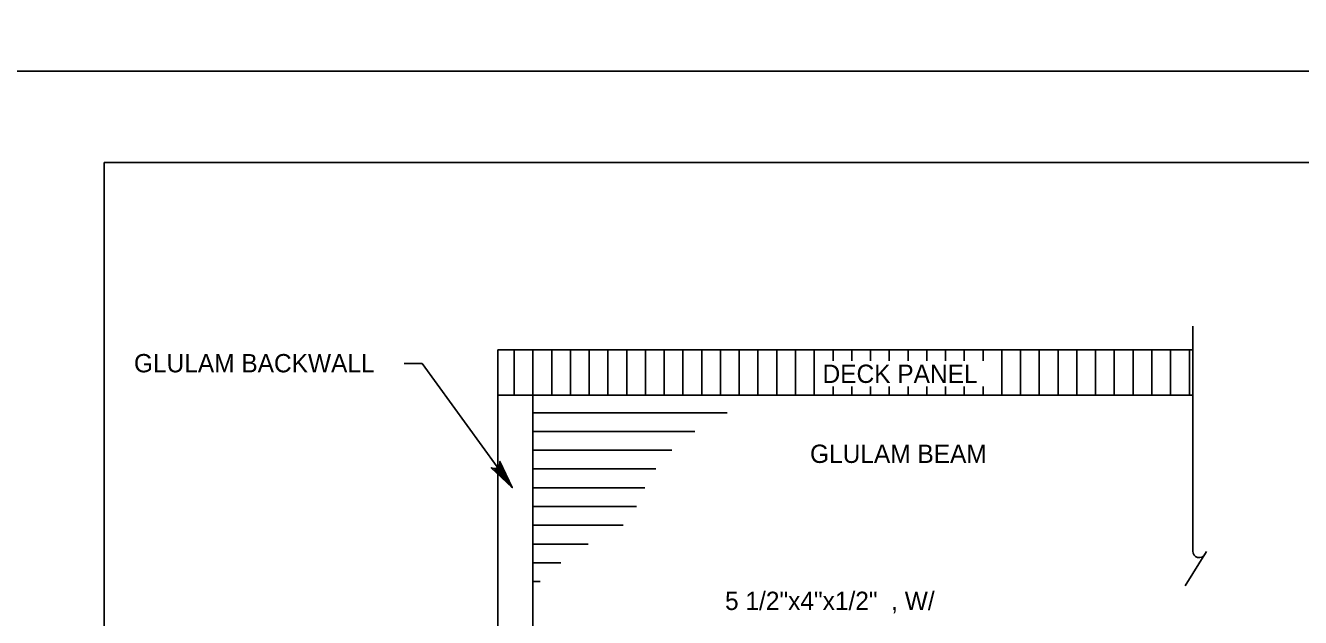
# Model space of a CAD drawing. Extents: x 638263 to 640391, y 293683 to 298655.
# Drawn here: x 639303.6 to 639512.7, y 297751.9 to 297849 of the extents above; entities that cross this region are included whole.
import ezdxf

# ---------------------------------------------------------------- set-up
doc = ezdxf.new("R2010")
doc.units = 0
for name, color, linetype in [('2', 7, 'Continuous'), ('3', 7, 'Continuous'), ('4', 7, 'Continuous'), ('5', 7, 'Continuous'), ('7', 7, 'Continuous'), ('PLT-BNDY', 7, 'Continuous')]:
    doc.layers.add(name, color=color, linetype=linetype)

msp = doc.modelspace()

# ---------------------------------------------------------------- linework, layer by layer
at = {"layer": '2'}
for p, q in [((639316.46, 297262.46), (639316.46, 297826.46)), ((639316.46, 297826.46), (640102.46, 297826.46))]:
    msp.add_line(p, q, dxfattribs=at)
at = {"layer": '3'}
for p, q in [((639368.63, 297793.53), (639365.68, 297793.53)), ((639383.39, 297773.17), (639368.63, 297793.53))]:
    msp.add_line(p, q, dxfattribs=at)
msp.add_lwpolyline([(639383.39, 297773.17), (639379.95, 297776.43), (639380.36, 297776.29), (639380.72, 297776.32), (639381, 297776.46), (639381.22, 297776.69), (639381.37, 297777.02), (639381.36, 297777.46), (639383.39, 297773.17), (639381.37, 297777.02), (639381.22, 297776.69), (639383.39, 297773.17), (639381, 297776.46), (639380.72, 297776.32), (639383.39, 297773.17), (639380.36, 297776.29)], dxfattribs=at)
at = {"layer": '5'}
for p, q in [((639494.98, 297799.65), (639494.98, 297762.74)), ((639381.02, 297718.33), (639381.02, 297795.75)), ((639386.78, 297795.75), (639381.02, 297795.75)), ((639383.71, 297795.75), (639383.71, 297788.32)), ((639386.78, 297718.33), (639386.78, 297795.75)), ((639386.78, 297795.75), (639386.78, 297788.32)), ((639386.78, 297795.75), (639494.98, 297795.75)), ((639389.86, 297795.75), (639389.86, 297788.32)), ((639392.94, 297795.75), (639392.94, 297788.32)), ((639396.01, 297795.75), (639396.01, 297788.32)), ((639399.09, 297795.75), (639399.09, 297788.32)), ((639402.16, 297795.75), (639402.16, 297788.32)), ((639405.24, 297795.75), (639405.24, 297788.32)), ((639408.31, 297795.75), (639408.31, 297788.32)), ((639411.39, 297795.75), (639411.39, 297788.32)), ((639414.47, 297795.75), (639414.47, 297788.32)), ((639417.54, 297795.75), (639417.54, 297788.32)), ((639420.62, 297795.75), (639420.62, 297788.32)), ((639423.69, 297795.75), (639423.69, 297788.32)), ((639426.77, 297795.75), (639426.77, 297788.32)), ((639429.85, 297795.75), (639429.85, 297788.32)), ((639432.92, 297795.75), (639432.92, 297788.32)), ((639436, 297795.75), (639436, 297793.93)), ((639439.07, 297795.75), (639439.07, 297793.93)), ((639442.15, 297795.75), (639442.15, 297793.93)), ((639445.22, 297795.75), (639445.22, 297793.93)), ((639448.3, 297795.75), (639448.3, 297793.93)), ((639451.37, 297795.75), (639451.37, 297793.93)), ((639454.45, 297795.75), (639454.45, 297793.93)), ((639457.53, 297795.75), (639457.53, 297793.93)), ((639460.6, 297795.75), (639460.6, 297793.93)), ((639463.68, 297795.75), (639463.68, 297788.32)), ((639466.75, 297795.75), (639466.75, 297788.32)), ((639469.83, 297795.75), (639469.83, 297788.32)), ((639472.91, 297795.75), (639472.91, 297788.32)), ((639475.98, 297795.75), (639475.98, 297788.32)), ((639479.06, 297795.75), (639479.06, 297788.32)), ((639482.13, 297795.75), (639482.13, 297788.32)), ((639485.21, 297795.75), (639485.21, 297788.32)), ((639488.29, 297795.75), (639488.29, 297788.32)), ((639491.36, 297795.75), (639491.36, 297788.32)), ((639494.44, 297795.75), (639494.44, 297788.32)), ((639436, 297789.72), (639436, 297788.32)), ((639439.07, 297789.72), (639439.07, 297788.32)), ((639442.15, 297789.72), (639442.15, 297788.32)), ((639445.22, 297789.72), (639445.22, 297788.32)), ((639448.3, 297789.72), (639448.3, 297788.32)), ((639451.37, 297789.72), (639451.37, 297788.32)), ((639454.45, 297789.72), (639454.45, 297788.32)), ((639457.53, 297789.72), (639457.53, 297788.32)), ((639460.6, 297789.72), (639460.6, 297788.32)), ((639381.02, 297788.32), (639494.98, 297788.32)), ((639386.78, 297788.32), (639386.78, 297718.33)), ((639497.25, 297762.66), (639493.73, 297757.06))]:
    msp.add_line(p, q, dxfattribs=at)
msp.add_arc((639496.05, 297762.74), 1.07, 180, 330, dxfattribs=at)
at = {"layer": '7'}
for p, q in [((639386.78, 297785.44), (639418.66, 297785.44)), ((639386.78, 297782.37), (639413.33, 297782.37)), ((639386.78, 297779.29), (639409.57, 297779.29)), ((639386.78, 297776.22), (639406.95, 297776.22)), ((639386.78, 297773.14), (639405.16, 297773.14)), ((639386.78, 297770.06), (639403.78, 297770.06)), ((639386.78, 297766.99), (639401.56, 297766.99)), ((639386.78, 297763.91), (639395.86, 297763.91)), ((639386.78, 297760.84), (639391.35, 297760.84)), ((639386.78, 297757.76), (639388, 297757.76))]:
    msp.add_line(p, q, dxfattribs=at)
at = {"layer": 'PLT-BNDY'}
for points in [[(639276.46, 298435.46), (640117.46, 298435.46), (640117.46, 297841.46), (639276.46, 297841.46)], [(639276.46, 297841.46), (640117.46, 297841.46), (640117.46, 297247.46), (639276.46, 297247.46)]]:
    msp.add_lwpolyline(points, close=True, dxfattribs=at)

# ---------------------------------------------------------------- texts
at = {"layer": '3'}
for s, p in [('GLULAM BACKWALL', (639321.36, 297792.07)), ('DECK PANEL', (639434.28, 297790.33)), ('GLULAM BEAM', (639432.23, 297777.21))]:
    msp.add_text(s, height=3, dxfattribs=at).set_placement(p)
at = {"layer": '4'}
msp.add_text('5 1/2"x4"x1/2"  , W/', height=3, dxfattribs=at).set_placement((639418.29, 297753.09))

doc.saveas('drawing.dxf')
